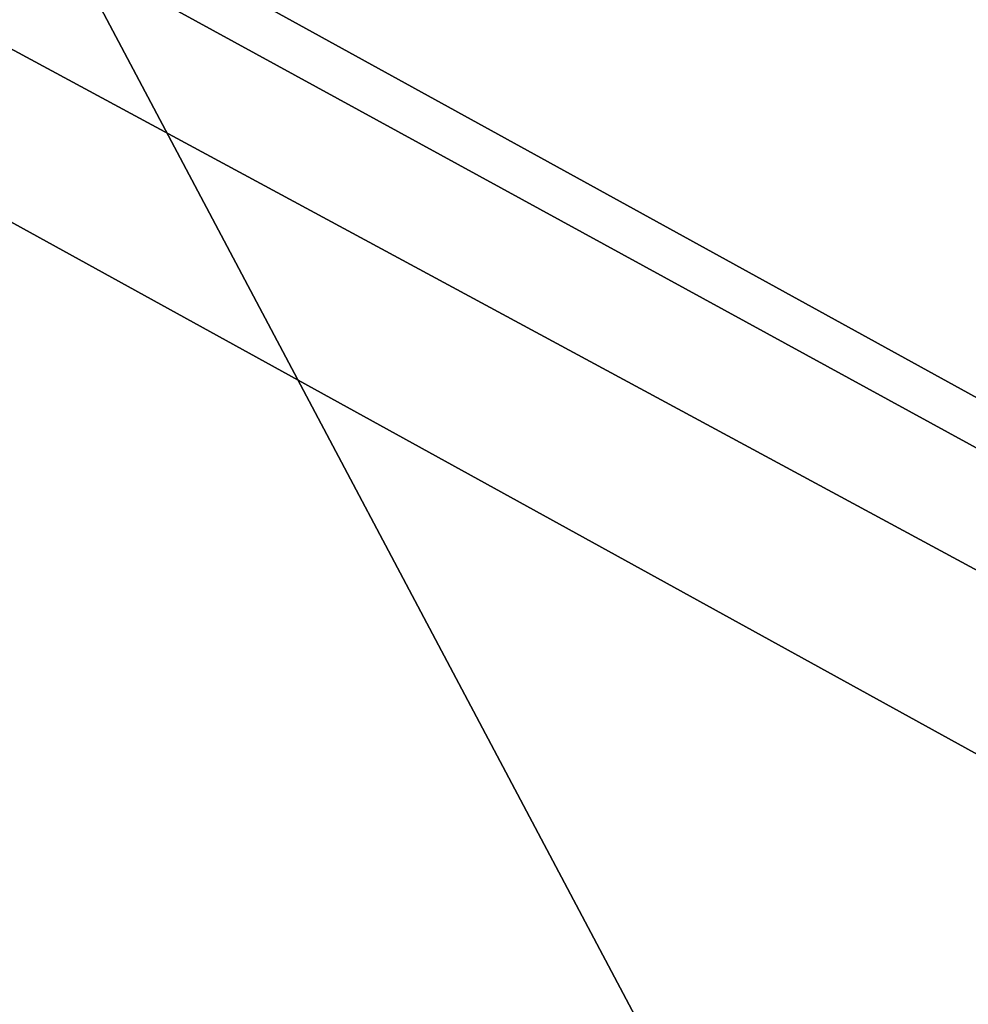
# Model space of a CAD drawing. Extents: x -250 to 250, y -430 to 356.
# Tile 422 of 656: x 4.478 to 4.751, y -240.29 to -240.007. Entities that reach past the tile are written whole.
import ezdxf

# ---------------------------------------------------------------- set-up
doc = ezdxf.new("R2010")
doc.units = 0
doc.header["$LTSCALE"] = 26.699852
for name, color, linetype in [('100', 7, 'CONTINUOUS'), ('7', 7, 'CONTINUOUS'), ('80', 7, 'CONTINUOUS'), ('81', 7, 'CONTINUOUS'), ('82', 7, 'CONTINUOUS'), ('955', 7, 'CONTINUOUS'), ('964', 7, 'CONTINUOUS')]:
    doc.layers.add(name, color=color, linetype=linetype)

msp = doc.modelspace()

# ---------------------------------------------------------------- linework, layer by layer
at = {"layer": '100', "color": 7, "linetype": 'CONTINUOUS'}
for points in [[(13.49902, -258.85686, -15.65), (0, -237.5, -16.65), (0, -237.79289, -15.94289), (13.49902, -258.85686, -15.65)], [(13.49902, -258.85686, -15.65), (14.49966, -258.85214, -16.65), (0, -237.5, -16.65), (13.49902, -258.85686, -15.65)], [(0, -238.5, -15.65), (13.49902, -258.85686, -15.65), (0, -237.79289, -15.94289), (0, -238.5, -15.65)]]:
    msp.add_3dface(points, dxfattribs=at)
at = {"layer": '7', "color": 7, "linetype": 'CONTINUOUS'}
for points in [[(210, -231), (-210, -231), (-210, -242, 11), (210, -231)], [(210, -242, 11), (210, -231), (-210, -242, 11), (210, -242, 11)], [(210, -242, -11), (-210, -242, -11), (-210, -231), (210, -242, -11)], [(210, -231), (210, -242, -11), (-210, -231), (210, -231)]]:
    msp.add_3dface(points, dxfattribs=at)
at = {"layer": '80', "color": 7, "linetype": 'CONTINUOUS'}
for points in [[(0, -237.6, -68.65), (9.38169, -242.76755, -68.65), (0, -239.14168, -68.65), (0, -237.6, -68.65)], [(0, -239.14168, -68.65), (9.38169, -242.76755, -68.65), (7.89246, -243.16583, -68.65), (0, -239.14168, -68.65)]]:
    msp.add_3dface(points, dxfattribs=at)
at = {"layer": '81', "color": 7, "linetype": 'CONTINUOUS'}
msp.add_3dface([(13.49902, -258.85686, -15.65), (0, -238.5, -15.65), (0, -241.4, -15.65), (13.49902, -258.85686, -15.65)], dxfattribs=at)
at = {"layer": '82', "color": 7, "linetype": 'CONTINUOUS'}
for points in [[(9.45899, -242.70465, -68.55), (0, -237.5, -68.55), (5.14908, -238.90126, -51.65), (9.45899, -242.70465, -68.55)], [(0, -237.5, -25.05), (14.49966, -258.85214, -16.65), (3.51285, -238.14048, -26.42004), (0, -237.5, -25.05)], [(0, -237.5, -16.65), (14.49966, -258.85214, -16.65), (0, -237.5, -25.05), (0, -237.5, -16.65)], [(3.51285, -238.14048, -26.42004), (14.49966, -258.85214, -16.65), (5.14908, -238.90126, -30.15), (3.51285, -238.14048, -26.42004)]]:
    msp.add_3dface(points, dxfattribs=at)
at = {"layer": '955', "color": 7, "linetype": 'CONTINUOUS'}
for points in [[(0, -237.5, -68.55), (9.45899, -242.70465, -68.55), (0, -237.52929, -68.62071), (0, -237.5, -68.55)], [(9.45899, -242.70465, -68.55), (0, -237.6, -68.65), (0, -237.52929, -68.62071), (9.45899, -242.70465, -68.55)], [(9.38169, -242.76755, -68.65), (0, -237.6, -68.65), (9.45899, -242.70465, -68.55), (9.38169, -242.76755, -68.65)]]:
    msp.add_3dface(points, dxfattribs=at)
at = {"layer": '964', "color": 7, "linetype": 'CONTINUOUS'}
msp.add_3dface([(0, -239.14168, -68.65), (7.89246, -243.16583, -68.65), (0, -240.36642, -68.62499), (0, -239.14168, -68.65)], dxfattribs=at)

doc.saveas('drawing.dxf')
